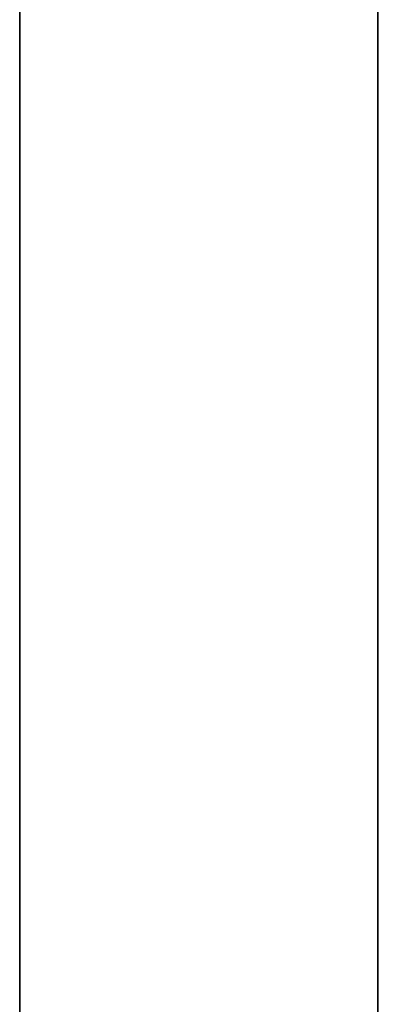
# Model space of a CAD drawing. Extents: x 248.8 to 273, y 2872.5 to 2876.7.
# Tile 314 of 656: x 258.86249 to 258.8692, y 2874.67603 to 2874.69361. Entities that reach past the tile are written whole.
import ezdxf

# ---------------------------------------------------------------- set-up
doc = ezdxf.new("R2010")
doc.units = 0
doc.header["$LTSCALE"] = 150
doc.header["$MEASUREMENT"] = 0
doc.layers.add('3DFACE_BOLT', color=7, linetype='CONTINUOUS')
doc.layers.add('3DFACE_SHAPE', color=7, linetype='CONTINUOUS')

msp = doc.modelspace()

# ---------------------------------------------------------------- linework, layer by layer
at = {"layer": '3DFACE_BOLT', "color": 1}
for points, invisible_edges in [([(258.878887, 2874.698041, -0.065), (258.878887, 2874.691354, -0.076583), (258.868887, 2874.698041, -0.065)], 14), ([(258.868887, 2874.698041, -0.065), (258.878887, 2874.691354, -0.076583), (258.868887, 2874.691354, -0.076583)], 3), ([(258.878887, 2874.691354, -0.053417), (258.878887, 2874.698041, -0.065), (258.868887, 2874.691354, -0.053417)], 14), ([(258.868887, 2874.691354, -0.053417), (258.878887, 2874.698041, -0.065), (258.868887, 2874.698041, -0.065)], 3), ([(258.868887, 2874.698041, -0.065), (258.868887, 2874.691354, -0.076583), (258.868887, 2874.691354, -0.053417)], 2), ([(258.878887, 2874.698041, -0.135), (258.878887, 2874.691354, -0.146583), (258.868887, 2874.698041, -0.135)], 14), ([(258.868887, 2874.698041, -0.135), (258.878887, 2874.691354, -0.146583), (258.868887, 2874.691354, -0.146583)], 3), ([(258.878887, 2874.691354, -0.123417), (258.878887, 2874.698041, -0.135), (258.868887, 2874.691354, -0.123417)], 14), ([(258.868887, 2874.691354, -0.123417), (258.878887, 2874.698041, -0.135), (258.868887, 2874.698041, -0.135)], 3), ([(258.868887, 2874.698041, -0.135), (258.868887, 2874.691354, -0.146583), (258.868887, 2874.691354, -0.123417)], 2), ([(258.868887, 2874.692666, -0.065), (258.868887, 2874.692275, -0.067472), (258.818887, 2874.692666, -0.065)], 14), ([(258.818887, 2874.692666, -0.065), (258.868887, 2874.692275, -0.067472), (258.818887, 2874.692275, -0.067472)], 3), ([(258.818887, 2874.692275, -0.062528), (258.868887, 2874.692666, -0.065), (258.818887, 2874.692666, -0.065)], 3), ([(258.868887, 2874.692666, -0.135), (258.868887, 2874.692275, -0.137472), (258.818887, 2874.692666, -0.135)], 14), ([(258.818887, 2874.692666, -0.135), (258.868887, 2874.692275, -0.137472), (258.818887, 2874.692275, -0.137472)], 3), ([(258.818887, 2874.692275, -0.132528), (258.868887, 2874.692666, -0.135), (258.818887, 2874.692666, -0.135)], 3), ([(258.868887, 2874.692275, -0.062528), (258.868887, 2874.692666, -0.065), (258.818887, 2874.692275, -0.062528)], 14), ([(258.868887, 2874.692275, -0.132528), (258.868887, 2874.692666, -0.135), (258.818887, 2874.692275, -0.132528)], 14), ([(258.868887, 2874.692666, -0.065), (258.868887, 2874.692275, -0.062528), (258.868887, 2874.692275, -0.067472)], 2), ([(258.868887, 2874.692666, -0.135), (258.868887, 2874.692275, -0.132528), (258.868887, 2874.692275, -0.137472)], 2), ([(258.868887, 2874.692275, -0.067472), (258.868887, 2874.691139, -0.069702), (258.818887, 2874.692275, -0.067472)], 14), ([(258.818887, 2874.692275, -0.067472), (258.868887, 2874.691139, -0.069702), (258.818887, 2874.691139, -0.069702)], 3), ([(258.868887, 2874.691139, -0.060298), (258.868887, 2874.692275, -0.062528), (258.818887, 2874.691139, -0.060298)], 14), ([(258.818887, 2874.691139, -0.060298), (258.868887, 2874.692275, -0.062528), (258.818887, 2874.692275, -0.062528)], 3), ([(258.868887, 2874.692275, -0.137472), (258.868887, 2874.691139, -0.139702), (258.818887, 2874.692275, -0.137472)], 14), ([(258.818887, 2874.692275, -0.137472), (258.868887, 2874.691139, -0.139702), (258.818887, 2874.691139, -0.139702)], 3), ([(258.868887, 2874.691139, -0.130298), (258.868887, 2874.692275, -0.132528), (258.818887, 2874.691139, -0.130298)], 14), ([(258.818887, 2874.691139, -0.130298), (258.868887, 2874.692275, -0.132528), (258.818887, 2874.692275, -0.132528)], 3), ([(258.868887, 2874.692275, -0.062528), (258.868887, 2874.691139, -0.060298), (258.868887, 2874.692275, -0.067472)], 14), ([(258.868887, 2874.692275, -0.067472), (258.868887, 2874.691139, -0.060298), (258.868887, 2874.691139, -0.069702)], 3), ([(258.868887, 2874.692275, -0.132528), (258.868887, 2874.691139, -0.130298), (258.868887, 2874.692275, -0.137472)], 14), ([(258.868887, 2874.692275, -0.137472), (258.868887, 2874.691139, -0.130298), (258.868887, 2874.691139, -0.139702)], 3), ([(258.878887, 2874.691354, -0.076583), (258.878887, 2874.677979, -0.076583), (258.868887, 2874.691354, -0.076583)], 14), ([(258.868887, 2874.691354, -0.076583), (258.878887, 2874.677979, -0.076583), (258.868887, 2874.677979, -0.076583)], 3), ([(258.878887, 2874.677979, -0.053417), (258.878887, 2874.691354, -0.053417), (258.868887, 2874.677979, -0.053417)], 14), ([(258.868887, 2874.677979, -0.053417), (258.878887, 2874.691354, -0.053417), (258.868887, 2874.691354, -0.053417)], 3), ([(258.868887, 2874.691354, -0.076583), (258.868887, 2874.677979, -0.076583), (258.868887, 2874.691354, -0.053417)], 14), ([(258.868887, 2874.691354, -0.053417), (258.868887, 2874.677979, -0.076583), (258.868887, 2874.677979, -0.053417)], 3), ([(258.878887, 2874.691354, -0.146583), (258.878887, 2874.677979, -0.146583), (258.868887, 2874.691354, -0.146583)], 14), ([(258.868887, 2874.691354, -0.146583), (258.878887, 2874.677979, -0.146583), (258.868887, 2874.677979, -0.146583)], 3), ([(258.878887, 2874.677979, -0.123417), (258.878887, 2874.691354, -0.123417), (258.868887, 2874.677979, -0.123417)], 14), ([(258.868887, 2874.677979, -0.123417), (258.878887, 2874.691354, -0.123417), (258.868887, 2874.691354, -0.123417)], 3), ([(258.868887, 2874.691354, -0.146583), (258.868887, 2874.677979, -0.146583), (258.868887, 2874.691354, -0.123417)], 14), ([(258.868887, 2874.691354, -0.123417), (258.868887, 2874.677979, -0.146583), (258.868887, 2874.677979, -0.123417)], 3), ([(258.868887, 2874.691139, -0.069702), (258.868887, 2874.689369, -0.071472), (258.818887, 2874.691139, -0.069702)], 14), ([(258.818887, 2874.691139, -0.069702), (258.868887, 2874.689369, -0.071472), (258.818887, 2874.689369, -0.071472)], 3), ([(258.868887, 2874.689369, -0.058528), (258.868887, 2874.691139, -0.060298), (258.818887, 2874.689369, -0.058528)], 14), ([(258.818887, 2874.689369, -0.058528), (258.868887, 2874.691139, -0.060298), (258.818887, 2874.691139, -0.060298)], 3), ([(258.868887, 2874.691139, -0.139702), (258.868887, 2874.689369, -0.141472), (258.818887, 2874.691139, -0.139702)], 14), ([(258.818887, 2874.691139, -0.139702), (258.868887, 2874.689369, -0.141472), (258.818887, 2874.689369, -0.141472)], 3), ([(258.868887, 2874.689369, -0.128528), (258.868887, 2874.691139, -0.130298), (258.818887, 2874.689369, -0.128528)], 14), ([(258.818887, 2874.689369, -0.128528), (258.868887, 2874.691139, -0.130298), (258.818887, 2874.691139, -0.130298)], 3), ([(258.868887, 2874.691139, -0.060298), (258.868887, 2874.689369, -0.058528), (258.868887, 2874.691139, -0.069702)], 14), ([(258.868887, 2874.691139, -0.069702), (258.868887, 2874.689369, -0.058528), (258.868887, 2874.689369, -0.071472)], 3), ([(258.868887, 2874.691139, -0.130298), (258.868887, 2874.689369, -0.128528), (258.868887, 2874.691139, -0.139702)], 14), ([(258.868887, 2874.691139, -0.139702), (258.868887, 2874.689369, -0.128528), (258.868887, 2874.689369, -0.141472)], 3), ([(258.868887, 2874.689369, -0.071472), (258.868887, 2874.687139, -0.072608), (258.818887, 2874.689369, -0.071472)], 14), ([(258.818887, 2874.689369, -0.071472), (258.868887, 2874.687139, -0.072608), (258.818887, 2874.687139, -0.072608)], 3), ([(258.868887, 2874.687139, -0.057392), (258.868887, 2874.689369, -0.058528), (258.818887, 2874.687139, -0.057392)], 14), ([(258.818887, 2874.687139, -0.057392), (258.868887, 2874.689369, -0.058528), (258.818887, 2874.689369, -0.058528)], 3), ([(258.868887, 2874.689369, -0.141472), (258.868887, 2874.687139, -0.142608), (258.818887, 2874.689369, -0.141472)], 14), ([(258.818887, 2874.689369, -0.141472), (258.868887, 2874.687139, -0.142608), (258.818887, 2874.687139, -0.142608)], 3), ([(258.868887, 2874.687139, -0.127392), (258.868887, 2874.689369, -0.128528), (258.818887, 2874.687139, -0.127392)], 14), ([(258.818887, 2874.687139, -0.127392), (258.868887, 2874.689369, -0.128528), (258.818887, 2874.689369, -0.128528)], 3), ([(258.868887, 2874.689369, -0.058528), (258.868887, 2874.687139, -0.057392), (258.868887, 2874.689369, -0.071472)], 14), ([(258.868887, 2874.689369, -0.071472), (258.868887, 2874.687139, -0.057392), (258.868887, 2874.687139, -0.072608)], 3), ([(258.868887, 2874.689369, -0.128528), (258.868887, 2874.687139, -0.127392), (258.868887, 2874.689369, -0.141472)], 14), ([(258.868887, 2874.689369, -0.141472), (258.868887, 2874.687139, -0.127392), (258.868887, 2874.687139, -0.142608)], 3), ([(258.868887, 2874.687139, -0.072608), (258.868887, 2874.684666, -0.073), (258.818887, 2874.687139, -0.072608)], 14), ([(258.818887, 2874.687139, -0.072608), (258.868887, 2874.684666, -0.073), (258.818887, 2874.684666, -0.073)], 3), ([(258.868887, 2874.684666, -0.057), (258.868887, 2874.687139, -0.057392), (258.818887, 2874.684666, -0.057)], 14), ([(258.818887, 2874.684666, -0.057), (258.868887, 2874.687139, -0.057392), (258.818887, 2874.687139, -0.057392)], 3), ([(258.868887, 2874.687139, -0.142608), (258.868887, 2874.684666, -0.143), (258.818887, 2874.687139, -0.142608)], 14), ([(258.818887, 2874.687139, -0.142608), (258.868887, 2874.684666, -0.143), (258.818887, 2874.684666, -0.143)], 3), ([(258.868887, 2874.684666, -0.127), (258.868887, 2874.687139, -0.127392), (258.818887, 2874.684666, -0.127)], 14), ([(258.818887, 2874.684666, -0.127), (258.868887, 2874.687139, -0.127392), (258.818887, 2874.687139, -0.127392)], 3), ([(258.868887, 2874.687139, -0.057392), (258.868887, 2874.684666, -0.057), (258.868887, 2874.687139, -0.072608)], 14), ([(258.868887, 2874.687139, -0.072608), (258.868887, 2874.684666, -0.057), (258.868887, 2874.684666, -0.073)], 3), ([(258.868887, 2874.687139, -0.127392), (258.868887, 2874.684666, -0.127), (258.868887, 2874.687139, -0.142608)], 14), ([(258.868887, 2874.687139, -0.142608), (258.868887, 2874.684666, -0.127), (258.868887, 2874.684666, -0.143)], 3), ([(258.868887, 2874.684666, -0.073), (258.868887, 2874.682194, -0.072608), (258.818887, 2874.684666, -0.073)], 14), ([(258.818887, 2874.684666, -0.073), (258.868887, 2874.682194, -0.072608), (258.818887, 2874.682194, -0.072608)], 3), ([(258.818887, 2874.682194, -0.057392), (258.868887, 2874.684666, -0.057), (258.818887, 2874.684666, -0.057)], 3), ([(258.868887, 2874.684666, -0.143), (258.868887, 2874.682194, -0.142608), (258.818887, 2874.684666, -0.143)], 14), ([(258.818887, 2874.684666, -0.143), (258.868887, 2874.682194, -0.142608), (258.818887, 2874.682194, -0.142608)], 3), ([(258.818887, 2874.682194, -0.127392), (258.868887, 2874.684666, -0.127), (258.818887, 2874.684666, -0.127)], 3), ([(258.868887, 2874.682194, -0.057392), (258.868887, 2874.684666, -0.057), (258.818887, 2874.682194, -0.057392)], 14), ([(258.868887, 2874.682194, -0.127392), (258.868887, 2874.684666, -0.127), (258.818887, 2874.682194, -0.127392)], 14), ([(258.868887, 2874.684666, -0.057), (258.868887, 2874.682194, -0.057392), (258.868887, 2874.684666, -0.073)], 14), ([(258.868887, 2874.684666, -0.073), (258.868887, 2874.682194, -0.057392), (258.868887, 2874.682194, -0.072608)], 3), ([(258.868887, 2874.684666, -0.127), (258.868887, 2874.682194, -0.127392), (258.868887, 2874.684666, -0.143)], 14), ([(258.868887, 2874.684666, -0.143), (258.868887, 2874.682194, -0.127392), (258.868887, 2874.682194, -0.142608)], 3), ([(258.868887, 2874.682194, -0.072608), (258.868887, 2874.679964, -0.071472), (258.818887, 2874.682194, -0.072608)], 14), ([(258.818887, 2874.682194, -0.072608), (258.868887, 2874.679964, -0.071472), (258.818887, 2874.679964, -0.071472)], 3), ([(258.868887, 2874.679964, -0.058528), (258.868887, 2874.682194, -0.057392), (258.818887, 2874.679964, -0.058528)], 14), ([(258.818887, 2874.679964, -0.058528), (258.868887, 2874.682194, -0.057392), (258.818887, 2874.682194, -0.057392)], 3), ([(258.868887, 2874.682194, -0.142608), (258.868887, 2874.679964, -0.141472), (258.818887, 2874.682194, -0.142608)], 14), ([(258.818887, 2874.682194, -0.142608), (258.868887, 2874.679964, -0.141472), (258.818887, 2874.679964, -0.141472)], 3), ([(258.868887, 2874.679964, -0.128528), (258.868887, 2874.682194, -0.127392), (258.818887, 2874.679964, -0.128528)], 14), ([(258.818887, 2874.679964, -0.128528), (258.868887, 2874.682194, -0.127392), (258.818887, 2874.682194, -0.127392)], 3), ([(258.868887, 2874.682194, -0.057392), (258.868887, 2874.679964, -0.058528), (258.868887, 2874.682194, -0.072608)], 14), ([(258.868887, 2874.682194, -0.072608), (258.868887, 2874.679964, -0.058528), (258.868887, 2874.679964, -0.071472)], 3), ([(258.868887, 2874.682194, -0.127392), (258.868887, 2874.679964, -0.128528), (258.868887, 2874.682194, -0.142608)], 14), ([(258.868887, 2874.682194, -0.142608), (258.868887, 2874.679964, -0.128528), (258.868887, 2874.679964, -0.141472)], 3), ([(258.868887, 2874.679964, -0.071472), (258.868887, 2874.678194, -0.069702), (258.818887, 2874.679964, -0.071472)], 14), ([(258.818887, 2874.679964, -0.071472), (258.868887, 2874.678194, -0.069702), (258.818887, 2874.678194, -0.069702)], 3), ([(258.868887, 2874.678194, -0.060298), (258.868887, 2874.679964, -0.058528), (258.818887, 2874.678194, -0.060298)], 14), ([(258.818887, 2874.678194, -0.060298), (258.868887, 2874.679964, -0.058528), (258.818887, 2874.679964, -0.058528)], 3), ([(258.868887, 2874.679964, -0.141472), (258.868887, 2874.678194, -0.139702), (258.818887, 2874.679964, -0.141472)], 14), ([(258.818887, 2874.679964, -0.141472), (258.868887, 2874.678194, -0.139702), (258.818887, 2874.678194, -0.139702)], 3), ([(258.868887, 2874.678194, -0.130298), (258.868887, 2874.679964, -0.128528), (258.818887, 2874.678194, -0.130298)], 14), ([(258.818887, 2874.678194, -0.130298), (258.868887, 2874.679964, -0.128528), (258.818887, 2874.679964, -0.128528)], 3), ([(258.868887, 2874.679964, -0.058528), (258.868887, 2874.678194, -0.060298), (258.868887, 2874.679964, -0.071472)], 14), ([(258.868887, 2874.679964, -0.071472), (258.868887, 2874.678194, -0.060298), (258.868887, 2874.678194, -0.069702)], 3), ([(258.868887, 2874.679964, -0.128528), (258.868887, 2874.678194, -0.130298), (258.868887, 2874.679964, -0.141472)], 14), ([(258.868887, 2874.679964, -0.141472), (258.868887, 2874.678194, -0.130298), (258.868887, 2874.678194, -0.139702)], 3), ([(258.868887, 2874.678194, -0.069702), (258.868887, 2874.677058, -0.067472), (258.818887, 2874.678194, -0.069702)], 14), ([(258.818887, 2874.678194, -0.069702), (258.868887, 2874.677058, -0.067472), (258.818887, 2874.677058, -0.067472)], 3), ([(258.868887, 2874.677058, -0.062528), (258.868887, 2874.678194, -0.060298), (258.818887, 2874.677058, -0.062528)], 14), ([(258.818887, 2874.677058, -0.062528), (258.868887, 2874.678194, -0.060298), (258.818887, 2874.678194, -0.060298)], 3), ([(258.868887, 2874.678194, -0.139702), (258.868887, 2874.677058, -0.137472), (258.818887, 2874.678194, -0.139702)], 14), ([(258.818887, 2874.678194, -0.139702), (258.868887, 2874.677058, -0.137472), (258.818887, 2874.677058, -0.137472)], 3), ([(258.868887, 2874.677058, -0.132528), (258.868887, 2874.678194, -0.130298), (258.818887, 2874.677058, -0.132528)], 14), ([(258.818887, 2874.677058, -0.132528), (258.868887, 2874.678194, -0.130298), (258.818887, 2874.678194, -0.130298)], 3), ([(258.868887, 2874.678194, -0.060298), (258.868887, 2874.677058, -0.062528), (258.868887, 2874.678194, -0.069702)], 14), ([(258.868887, 2874.678194, -0.069702), (258.868887, 2874.677058, -0.062528), (258.868887, 2874.677058, -0.067472)], 3), ([(258.868887, 2874.678194, -0.130298), (258.868887, 2874.677058, -0.132528), (258.868887, 2874.678194, -0.139702)], 14), ([(258.868887, 2874.678194, -0.139702), (258.868887, 2874.677058, -0.132528), (258.868887, 2874.677058, -0.137472)], 3), ([(258.878887, 2874.677979, -0.076583), (258.878887, 2874.671291, -0.065), (258.868887, 2874.677979, -0.076583)], 14), ([(258.868887, 2874.677979, -0.076583), (258.878887, 2874.671291, -0.065), (258.868887, 2874.671291, -0.065)], 3), ([(258.878887, 2874.671291, -0.065), (258.878887, 2874.677979, -0.053417), (258.868887, 2874.671291, -0.065)], 14), ([(258.868887, 2874.671291, -0.065), (258.878887, 2874.677979, -0.053417), (258.868887, 2874.677979, -0.053417)], 3), ([(258.868887, 2874.677979, -0.076583), (258.868887, 2874.671291, -0.065), (258.868887, 2874.677979, -0.053417)], 12), ([(258.878887, 2874.677979, -0.146583), (258.878887, 2874.671291, -0.135), (258.868887, 2874.677979, -0.146583)], 14), ([(258.868887, 2874.677979, -0.146583), (258.878887, 2874.671291, -0.135), (258.868887, 2874.671291, -0.135)], 3), ([(258.878887, 2874.671291, -0.135), (258.878887, 2874.677979, -0.123417), (258.868887, 2874.671291, -0.135)], 14), ([(258.868887, 2874.671291, -0.135), (258.878887, 2874.677979, -0.123417), (258.868887, 2874.677979, -0.123417)], 3), ([(258.868887, 2874.677979, -0.146583), (258.868887, 2874.671291, -0.135), (258.868887, 2874.677979, -0.123417)], 12), ([(258.868887, 2874.677058, -0.067472), (258.868887, 2874.676666, -0.065), (258.818887, 2874.677058, -0.067472)], 14), ([(258.818887, 2874.677058, -0.067472), (258.868887, 2874.676666, -0.065), (258.818887, 2874.676666, -0.065)], 3), ([(258.868887, 2874.676666, -0.065), (258.868887, 2874.677058, -0.062528), (258.818887, 2874.676666, -0.065)], 14), ([(258.818887, 2874.676666, -0.065), (258.868887, 2874.677058, -0.062528), (258.818887, 2874.677058, -0.062528)], 3), ([(258.868887, 2874.677058, -0.137472), (258.868887, 2874.676666, -0.135), (258.818887, 2874.677058, -0.137472)], 14), ([(258.818887, 2874.677058, -0.137472), (258.868887, 2874.676666, -0.135), (258.818887, 2874.676666, -0.135)], 3), ([(258.868887, 2874.676666, -0.135), (258.868887, 2874.677058, -0.132528), (258.818887, 2874.676666, -0.135)], 14), ([(258.818887, 2874.676666, -0.135), (258.868887, 2874.677058, -0.132528), (258.818887, 2874.677058, -0.132528)], 3), ([(258.868887, 2874.677058, -0.062528), (258.868887, 2874.676666, -0.065), (258.868887, 2874.677058, -0.067472)], 12), ([(258.868887, 2874.677058, -0.132528), (258.868887, 2874.676666, -0.135), (258.868887, 2874.677058, -0.137472)], 12)]:
    msp.add_3dface(points, dxfattribs=dict(at, invisible_edges=invisible_edges))
at = {"layer": '3DFACE_SHAPE', "color": 13}
for points, invisible_edges in [([(258.959337, 2872.521516), (258.959337, 2876.721516), (258.759337, 2872.521516)], 2), ([(258.959337, 2876.721516), (258.759337, 2876.721516), (258.759337, 2872.521516)], 12), ([(258.759337, 2872.521516, -0.2), (258.759337, 2876.721516, -0.2), (258.959337, 2872.521516, -0.2)], 2), ([(258.759337, 2876.721516, -0.2), (258.959337, 2876.721516, -0.2), (258.959337, 2872.521516, -0.2)], 12), ([(258.862487, 2872.521516, -0.0095), (258.862487, 2876.721516, -0.0095), (258.959337, 2872.521516, -0.0095)], 2), ([(258.862487, 2876.721516, -0.0095), (258.959337, 2876.721516, -0.0095), (258.959337, 2872.521516, -0.0095)], 12), ([(258.959337, 2872.521516, -0.1905), (258.959337, 2876.721516, -0.1905), (258.862487, 2872.521516, -0.1905)], 2), ([(258.959337, 2876.721516, -0.1905), (258.862487, 2876.721516, -0.1905), (258.862487, 2872.521516, -0.1905)], 12), ([(258.862487, 2874.693167, -0.065), (258.862487, 2874.690677, -0.05899), (258.862487, 2874.726667, -0.065)], 14), ([(258.862487, 2874.690677, -0.05899), (258.862487, 2874.684666, -0.0565), (258.862487, 2874.726667, -0.065)], 14), ([(258.862487, 2874.726667, -0.065), (258.862487, 2874.684666, -0.0565), (258.862487, 2874.726667, -0.03)], 15), ([(258.862487, 2874.684666, -0.0565), (258.862487, 2874.678656, -0.05899), (258.862487, 2874.726667, -0.03)], 14), ([(258.862487, 2874.726667, -0.03), (258.862487, 2874.678656, -0.05899), (258.862487, 2874.624667, -0.03)], 3), ([(258.862487, 2874.624667, -0.17), (258.862487, 2874.690677, -0.14101), (258.862487, 2874.726667, -0.17)], 3), ([(258.862487, 2874.690677, -0.14101), (258.862487, 2874.726667, -0.135), (258.862487, 2874.726667, -0.17)], 13), ([(258.862487, 2874.690677, -0.14101), (258.862487, 2874.693167, -0.135), (258.862487, 2874.726667, -0.135)], 14), ([(258.862487, 2874.693167, -0.065), (258.862487, 2874.726667, -0.065), (258.862487, 2874.690677, -0.12899)], 15), ([(258.862487, 2874.690677, -0.12899), (258.862487, 2874.726667, -0.065), (258.862487, 2874.693167, -0.135)], 3), ([(258.862487, 2874.726667, -0.065), (258.862487, 2874.726667, -0.135), (258.862487, 2874.693167, -0.135)], 14), ([(258.862487, 2874.624667, -0.03), (258.868887, 2874.684666, -0.03), (258.862487, 2874.726667, -0.03)], 3), ([(258.868887, 2874.684666, -0.03), (258.868887, 2874.726667, -0.03), (258.862487, 2874.726667, -0.03)], 12), ([(258.868887, 2874.726667, -0.17), (258.868887, 2874.631067, -0.17), (258.862487, 2874.726667, -0.17)], 2), ([(258.862487, 2874.726667, -0.17), (258.868887, 2874.631067, -0.17), (258.862487, 2874.624667, -0.17)], 3), ([(258.868887, 2874.684666, -0.03), (258.868887, 2874.690677, -0.05899), (258.868887, 2874.726667, -0.03)], 15), ([(258.868887, 2874.690677, -0.05899), (258.868887, 2874.693167, -0.065), (258.868887, 2874.726667, -0.03)], 14), ([(258.868887, 2874.726667, -0.03), (258.868887, 2874.693167, -0.065), (258.868887, 2874.690677, -0.07101)], 13), ([(258.868887, 2874.690677, -0.07101), (258.868887, 2874.693167, -0.135), (258.868887, 2874.726667, -0.03)], 15), ([(258.868887, 2874.693167, -0.135), (258.868887, 2874.726667, -0.17), (258.868887, 2874.726667, -0.03)], 13), ([(258.868887, 2874.693167, -0.135), (258.868887, 2874.690677, -0.14101), (258.868887, 2874.726667, -0.17)], 14), ([(258.868887, 2874.690677, -0.14101), (258.868887, 2874.684666, -0.1435), (258.868887, 2874.726667, -0.17)], 14), ([(258.868887, 2874.726667, -0.17), (258.868887, 2874.684666, -0.1435), (258.868887, 2874.678656, -0.14101)], 13), ([(258.868887, 2874.726667, -0.17), (258.868887, 2874.678656, -0.14101), (258.868887, 2874.631067, -0.17)], 3), ([(258.862487, 2874.690677, -0.07101), (258.862487, 2874.693167, -0.065), (258.862487, 2874.690677, -0.12899)], 14), ([(258.868887, 2874.690677, -0.12899), (258.862487, 2874.690677, -0.12899), (258.868887, 2874.693167, -0.135)], 3), ([(258.862487, 2874.690677, -0.12899), (258.862487, 2874.693167, -0.135), (258.868887, 2874.693167, -0.135)], 14), ([(258.868887, 2874.693167, -0.135), (258.862487, 2874.693167, -0.135), (258.868887, 2874.690677, -0.14101)], 3), ([(258.862487, 2874.693167, -0.135), (258.862487, 2874.690677, -0.14101), (258.868887, 2874.690677, -0.14101)], 14), ([(258.868887, 2874.690677, -0.05899), (258.862487, 2874.690677, -0.05899), (258.868887, 2874.693167, -0.065)], 3), ([(258.862487, 2874.690677, -0.05899), (258.862487, 2874.693167, -0.065), (258.868887, 2874.693167, -0.065)], 14), ([(258.868887, 2874.693167, -0.065), (258.862487, 2874.693167, -0.065), (258.868887, 2874.690677, -0.07101)], 3), ([(258.862487, 2874.693167, -0.065), (258.862487, 2874.690677, -0.07101), (258.868887, 2874.690677, -0.07101)], 14), ([(258.868887, 2874.690677, -0.12899), (258.868887, 2874.693167, -0.135), (258.868887, 2874.690677, -0.07101)], 14), ([(258.862487, 2874.684666, -0.1435), (258.862487, 2874.690677, -0.14101), (258.862487, 2874.624667, -0.17)], 14), ([(258.862487, 2874.690677, -0.12899), (258.862487, 2874.684666, -0.1265), (258.862487, 2874.690677, -0.07101)], 14), ([(258.862487, 2874.684666, -0.1265), (258.862487, 2874.684666, -0.0735), (258.862487, 2874.690677, -0.07101)], 13), ([(258.868887, 2874.690677, -0.14101), (258.862487, 2874.690677, -0.14101), (258.868887, 2874.684666, -0.1435)], 3), ([(258.862487, 2874.690677, -0.14101), (258.862487, 2874.684666, -0.1435), (258.868887, 2874.684666, -0.1435)], 14), ([(258.868887, 2874.684666, -0.1265), (258.862487, 2874.684666, -0.1265), (258.868887, 2874.690677, -0.12899)], 3), ([(258.862487, 2874.684666, -0.1265), (258.862487, 2874.690677, -0.12899), (258.868887, 2874.690677, -0.12899)], 14), ([(258.868887, 2874.690677, -0.07101), (258.862487, 2874.690677, -0.07101), (258.868887, 2874.684666, -0.0735)], 3), ([(258.862487, 2874.690677, -0.07101), (258.862487, 2874.684666, -0.0735), (258.868887, 2874.684666, -0.0735)], 14), ([(258.868887, 2874.684666, -0.0565), (258.862487, 2874.684666, -0.0565), (258.868887, 2874.690677, -0.05899)], 3), ([(258.862487, 2874.684666, -0.0565), (258.862487, 2874.690677, -0.05899), (258.868887, 2874.690677, -0.05899)], 14), ([(258.868887, 2874.684666, -0.0565), (258.868887, 2874.690677, -0.05899), (258.868887, 2874.684666, -0.03)], 14), ([(258.868887, 2874.690677, -0.07101), (258.868887, 2874.684666, -0.0735), (258.868887, 2874.690677, -0.12899)], 14), ([(258.868887, 2874.684666, -0.0735), (258.868887, 2874.684666, -0.1265), (258.868887, 2874.690677, -0.12899)], 13), ([(258.862487, 2874.684666, -0.1265), (258.862487, 2874.678656, -0.12899), (258.862487, 2874.684666, -0.0735)], 14), ([(258.862487, 2874.678656, -0.12899), (258.862487, 2874.676167, -0.135), (258.862487, 2874.684666, -0.0735)], 14), ([(258.862487, 2874.684666, -0.0735), (258.862487, 2874.676167, -0.135), (258.862487, 2874.678656, -0.07101)], 3), ([(258.862487, 2874.684666, -0.1435), (258.862487, 2874.624667, -0.135), (258.862487, 2874.678656, -0.14101)], 3), ([(258.862487, 2874.624667, -0.135), (258.862487, 2874.684666, -0.1435), (258.862487, 2874.624667, -0.17)], 3), ([(258.868887, 2874.684666, -0.1435), (258.862487, 2874.684666, -0.1435), (258.868887, 2874.678656, -0.14101)], 3), ([(258.862487, 2874.684666, -0.1435), (258.862487, 2874.678656, -0.14101), (258.868887, 2874.678656, -0.14101)], 14), ([(258.868887, 2874.678656, -0.12899), (258.862487, 2874.678656, -0.12899), (258.868887, 2874.684666, -0.1265)], 3), ([(258.862487, 2874.678656, -0.12899), (258.862487, 2874.684666, -0.1265), (258.868887, 2874.684666, -0.1265)], 14), ([(258.868887, 2874.684666, -0.0735), (258.862487, 2874.684666, -0.0735), (258.868887, 2874.678656, -0.07101)], 3), ([(258.862487, 2874.684666, -0.0735), (258.862487, 2874.678656, -0.07101), (258.868887, 2874.678656, -0.07101)], 14), ([(258.868887, 2874.678656, -0.05899), (258.862487, 2874.678656, -0.05899), (258.868887, 2874.684666, -0.0565)], 3), ([(258.862487, 2874.678656, -0.05899), (258.862487, 2874.684666, -0.0565), (258.868887, 2874.684666, -0.0565)], 14), ([(258.868887, 2874.631067, -0.03), (258.868887, 2874.684666, -0.03), (258.862487, 2874.624667, -0.03)], 14), ([(258.868887, 2874.684666, -0.0735), (258.868887, 2874.678656, -0.07101), (258.868887, 2874.684666, -0.1265)], 14), ([(258.868887, 2874.684666, -0.1265), (258.868887, 2874.678656, -0.07101), (258.868887, 2874.678656, -0.12899)], 15), ([(258.868887, 2874.678656, -0.05899), (258.868887, 2874.684666, -0.03), (258.868887, 2874.631067, -0.03)], 13), ([(258.868887, 2874.678656, -0.05899), (258.868887, 2874.684666, -0.0565), (258.868887, 2874.684666, -0.03)], 14), ([(258.862487, 2874.678656, -0.05899), (258.862487, 2874.624667, -0.065), (258.862487, 2874.624667, -0.03)], 13), ([(258.862487, 2874.678656, -0.05899), (258.862487, 2874.676167, -0.065), (258.862487, 2874.624667, -0.065)], 14), ([(258.862487, 2874.676167, -0.065), (258.862487, 2874.678656, -0.07101), (258.862487, 2874.624667, -0.065)], 14), ([(258.862487, 2874.676167, -0.135), (258.862487, 2874.624667, -0.065), (258.862487, 2874.678656, -0.07101)], 15), ([(258.862487, 2874.678656, -0.14101), (258.862487, 2874.624667, -0.135), (258.862487, 2874.676167, -0.135)], 3), ([(258.868887, 2874.678656, -0.14101), (258.862487, 2874.678656, -0.14101), (258.868887, 2874.676167, -0.135)], 3), ([(258.862487, 2874.678656, -0.14101), (258.862487, 2874.676167, -0.135), (258.868887, 2874.676167, -0.135)], 14), ([(258.868887, 2874.676167, -0.135), (258.862487, 2874.676167, -0.135), (258.868887, 2874.678656, -0.12899)], 3), ([(258.862487, 2874.676167, -0.135), (258.862487, 2874.678656, -0.12899), (258.868887, 2874.678656, -0.12899)], 14), ([(258.868887, 2874.678656, -0.07101), (258.862487, 2874.678656, -0.07101), (258.868887, 2874.676167, -0.065)], 3), ([(258.862487, 2874.678656, -0.07101), (258.862487, 2874.676167, -0.065), (258.868887, 2874.676167, -0.065)], 14), ([(258.868887, 2874.676167, -0.065), (258.862487, 2874.676167, -0.065), (258.868887, 2874.678656, -0.05899)], 3), ([(258.862487, 2874.676167, -0.065), (258.862487, 2874.678656, -0.05899), (258.868887, 2874.678656, -0.05899)], 14), ([(258.868887, 2874.678656, -0.14101), (258.868887, 2874.676167, -0.135), (258.868887, 2874.631067, -0.17)], 14), ([(258.868887, 2874.631067, -0.17), (258.868887, 2874.676167, -0.135), (258.868887, 2874.678656, -0.12899)], 13), ([(258.868887, 2874.678656, -0.07101), (258.868887, 2874.676167, -0.065), (258.868887, 2874.678656, -0.12899)], 14), ([(258.868887, 2874.678656, -0.12899), (258.868887, 2874.676167, -0.065), (258.868887, 2874.631067, -0.17)], 15), ([(258.868887, 2874.676167, -0.065), (258.868887, 2874.678656, -0.05899), (258.868887, 2874.631067, -0.17)], 14), ([(258.868887, 2874.631067, -0.17), (258.868887, 2874.678656, -0.05899), (258.868887, 2874.631067, -0.03)], 3), ([(258.862487, 2874.624667, -0.135), (258.862487, 2874.624667, -0.065), (258.862487, 2874.676167, -0.135)], 14)]:
    msp.add_3dface(points, dxfattribs=dict(at, invisible_edges=invisible_edges))

doc.saveas('drawing.dxf')
